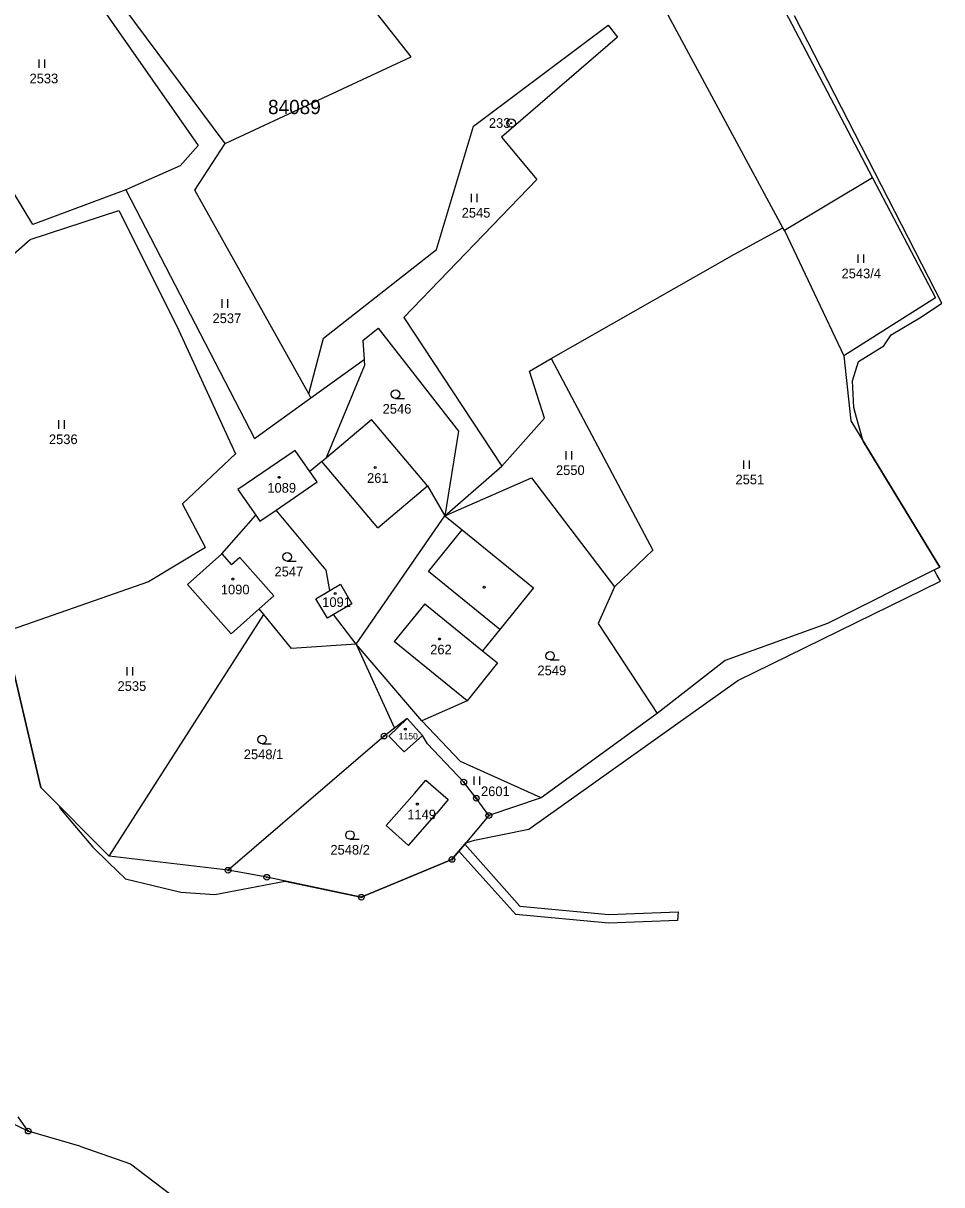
# Model space of a CAD drawing. Extents: x -439246 to -433691, y -1130252 to -1121148.
# Drawn here: x -435189.6 to -435027.8, y -1128754.5 to -1128550 of the extents above; entities that cross this region are included whole.
import ezdxf

# ---------------------------------------------------------------- set-up
doc = ezdxf.new("R2010")
doc.units = 0
for name, color, linetype in [('Vrstva 1', 7, 'Continuous'), ('Vrstva 17', 7, 'Continuous'), ('Vrstva 18', 7, 'Continuous'), ('Vrstva 19', 7, 'Continuous'), ('Vrstva 24', 7, 'Continuous'), ('Vrstva 25', 7, 'Continuous'), ('Vrstva 3', 7, 'Continuous'), ('Vrstva 30', 7, 'Continuous'), ('Vrstva 37', 7, 'Continuous'), ('Vrstva 4', 7, 'Continuous'), ('Vrstva 52', 7, 'Continuous'), ('Vrstva 53', 7, 'Continuous')]:
    doc.layers.add(name, color=color, linetype=linetype)

msp = doc.modelspace()

# ---------------------------------------------------------------- linework, layer by layer
at = {"layer": 'Vrstva 1'}
for p, q in [((-435188.75, -1128745.07), (-435219.98, -1128730.13)), ((-435188.75, -1128745.07), (-435190.51, -1128742.53)), ((-435179.64, -1128747.7), (-435188.75, -1128745.07))]:
    msp.add_line(p, q, dxfattribs=at)
for points in [[(-435121.29, -1128555.9), (-435162.2, -1128503.89)], [(-435154.08, -1128571.15), (-435181.76, -1128533.88)], [(-435055.79, -1128586.01), (-435083.26, -1128534.96)], [(-435182.52, -1128537.48), (-435158.8, -1128571.51)], [(-435055.43, -1128547.75), (-435039.99, -1128577.17)], [(-435110.32, -1128568.09), (-435086.56, -1128550.3)], [(-435086.56, -1128550.3), (-435084.96, -1128552.44)], [(-435084.96, -1128552.44), (-435105.37, -1128570.04)], [(-435154.08, -1128571.15), (-435121.29, -1128555.9)], [(-435116.84, -1128589.81), (-435110.32, -1128568.09)], [(-435159.41, -1128579.34), (-435154.08, -1128571.15)], [(-435105.37, -1128570.04), (-435099.13, -1128577.5)], [(-435158.8, -1128571.51), (-435161.97, -1128575.08)], [(-435161.97, -1128575.08), (-435171.57, -1128579.3)], [(-435099.13, -1128577.5), (-435122.59, -1128601.79)], [(-435039.99, -1128577.17), (-435055.5, -1128586.47)], [(-435039.99, -1128577.17), (-435028.89, -1128598.33)], [(-435171.57, -1128579.3), (-435187.91, -1128585.41)], [(-435171.57, -1128579.3), (-435148.89, -1128623.08)], [(-435139.3, -1128615.25), (-435159.41, -1128579.34)], [(-435187.91, -1128585.41), (-435191.33, -1128579.77)], [(-435188.4, -1128588.06), (-435172.77, -1128582.94)], [(-435172.77, -1128582.94), (-435162.55, -1128603.32)], [(-435064.33, -1128590.6), (-435055.79, -1128586.01)], [(-435055.5, -1128586.47), (-435055.79, -1128586.01)], [(-435055.5, -1128586.47), (-435045.06, -1128608.54)], [(-435201.57, -1128599.57), (-435188.4, -1128588.06)], [(-435136.7, -1128605.43), (-435116.84, -1128589.81)], [(-435096.62, -1128609.03), (-435064.33, -1128590.6)], [(-435028.89, -1128598.33), (-435045.06, -1128608.54)], [(-435122.59, -1128601.79), (-435105.3, -1128627.98)], [(-435162.55, -1128603.32), (-435152.24, -1128625.8)], [(-435129.82, -1128605.81), (-435127.1, -1128603.65)], [(-435127.1, -1128603.65), (-435112.97, -1128621.79)], [(-435139.3, -1128615.25), (-435136.7, -1128605.43)], [(-435129.82, -1128605.81), (-435129.56, -1128609.2)], [(-435138.93, -1128615.93), (-435129.56, -1128609.2)], [(-435136.19, -1128626.44), (-435129.48, -1128610.32)], [(-435129.56, -1128609.2), (-435129.48, -1128610.32)], [(-435100.44, -1128611.22), (-435096.62, -1128609.03)], [(-435096.62, -1128609.03), (-435078.72, -1128642.74)], [(-435045.06, -1128608.54), (-435043.83, -1128619.98)], [(-435097.82, -1128619.51), (-435100.44, -1128611.22)], [(-435148.89, -1128623.08), (-435138.93, -1128615.93)], [(-435138.93, -1128615.93), (-435139.3, -1128615.25)], [(-435136.19, -1128626.44), (-435128.26, -1128619.74)], [(-435118.38, -1128631.42), (-435128.26, -1128619.74)], [(-435105.3, -1128627.98), (-435097.82, -1128619.51)], [(-435043.83, -1128619.98), (-435028.13, -1128645.73)], [(-435112.97, -1128621.79), (-435115.38, -1128636.69)], [(-435152.24, -1128625.8), (-435161.56, -1128634.61)], [(-435141.72, -1128625.23), (-435151.8, -1128632.05)], [(-435139.13, -1128628.92), (-435141.72, -1128625.23)], [(-435137.04, -1128627.16), (-435136.19, -1128626.44)], [(-435137.04, -1128627.16), (-435139.13, -1128628.92)], [(-435115.38, -1128636.69), (-435105.3, -1128627.98)], [(-435145.09, -1128635.71), (-435137.85, -1128630.74)], [(-435137.85, -1128630.74), (-435139.13, -1128628.92)], [(-435115.38, -1128636.69), (-435100.11, -1128630.01)], [(-435100.11, -1128630.01), (-435085.46, -1128649.23)], [(-435151.8, -1128632.05), (-435148.67, -1128636.57)], [(-435118.38, -1128631.42), (-435115.38, -1128636.69)], [(-435157.54, -1128642.31), (-435161.56, -1128634.61)], [(-435154.64, -1128643.39), (-435148.67, -1128636.57)], [(-435148.67, -1128636.57), (-435147.92, -1128637.65)], [(-435147.92, -1128637.65), (-435145.09, -1128635.71)], [(-435136.26, -1128646.27), (-435145.09, -1128635.71)], [(-435131, -1128659.29), (-435115.38, -1128636.69)], [(-435115.38, -1128636.69), (-435112.3, -1128639.19)], [(-435112.3, -1128639.19), (-435099.71, -1128649.39)], [(-435157.54, -1128642.31), (-435167.57, -1128648.31)], [(-435078.72, -1128642.74), (-435085.46, -1128649.23)], [(-435154.64, -1128643.39), (-435160.69, -1128648.82)], [(-435154.64, -1128643.39), (-435152.96, -1128645.34)], [(-435151.46, -1128644.05), (-435152.96, -1128645.34)], [(-435145.5, -1128650.8), (-435151.46, -1128644.05)], [(-435135.62, -1128649.87), (-435136.26, -1128646.27)], [(-435028.13, -1128645.73), (-435047.91, -1128655.66)], [(-435167.57, -1128648.31), (-435192.95, -1128657.18)], [(-435160.69, -1128648.82), (-435153, -1128657.47)], [(-435135.62, -1128649.87), (-435133.75, -1128648.75)], [(-435133.75, -1128648.75), (-435131.74, -1128652.18)], [(-435148.07, -1128653.09), (-435145.5, -1128650.8)], [(-435138.08, -1128651.35), (-435135.62, -1128649.87)], [(-435099.71, -1128649.39), (-435105.65, -1128656.72)], [(-435085.46, -1128649.23), (-435088.35, -1128655.66)], [(-435153, -1128657.47), (-435148.07, -1128653.09)], [(-435147.26, -1128654.08), (-435148.07, -1128653.09)], [(-435136.05, -1128654.76), (-435138.08, -1128651.35)], [(-435131.74, -1128652.18), (-435134.94, -1128654.1)], [(-435174.49, -1128696.66), (-435147.26, -1128654.08)], [(-435142.35, -1128660.05), (-435147.26, -1128654.08)], [(-435134.94, -1128654.1), (-435136.05, -1128654.76)], [(-435131, -1128659.29), (-435134.94, -1128654.1)], [(-435186.55, -1128684.53), (-435192.95, -1128657.18)], [(-435105.65, -1128656.72), (-435108.7, -1128660.47)], [(-435088.35, -1128655.66), (-435077.97, -1128671.55)], [(-435047.91, -1128655.66), (-435065.97, -1128662.17)], [(-435131, -1128659.29), (-435142.35, -1128660.05)], [(-435119.38, -1128672.81), (-435131, -1128659.29)], [(-435131, -1128659.29), (-435124.22, -1128674.11)], [(-435108.7, -1128660.47), (-435106.05, -1128662.62)], [(-435106.05, -1128662.62), (-435111.44, -1128669.27)], [(-435065.97, -1128662.17), (-435077.97, -1128671.55)], [(-435111.44, -1128669.27), (-435119.38, -1128672.81)], [(-435077.97, -1128671.55), (-435098.39, -1128686.39)], [(-435121.97, -1128672.41), (-435125.23, -1128675.5)], [(-435121.97, -1128672.41), (-435124.22, -1128674.11)], [(-435119.29, -1128675.37), (-435121.97, -1128672.41)], [(-435112.57, -1128679.99), (-435119.38, -1128672.81)], [(-435126.06, -1128675.5), (-435153.54, -1128699.13)], [(-435124.22, -1128674.11), (-435126.06, -1128675.5)], [(-435125.23, -1128675.5), (-435122.54, -1128678.27)], [(-435122.54, -1128678.27), (-435119.29, -1128675.37)], [(-435118.39, -1128676.87), (-435119.29, -1128675.37)], [(-435112.02, -1128683.6), (-435118.39, -1128676.87)], [(-435098.39, -1128686.39), (-435112.57, -1128679.99)], [(-435120.72, -1128685.63), (-435118.69, -1128683.26)], [(-435118.69, -1128683.26), (-435114.75, -1128686.68)], [(-435109.81, -1128686.44), (-435112.02, -1128683.6)], [(-435174.49, -1128696.66), (-435186.55, -1128684.53)], [(-435120.72, -1128685.63), (-435125.68, -1128691.26)], [(-435114.75, -1128686.68), (-435116.75, -1128689.06)], [(-435107.6, -1128689.49), (-435109.81, -1128686.44)], [(-435098.39, -1128686.39), (-435107.6, -1128689.49)], [(-435121.74, -1128694.77), (-435116.75, -1128689.06)], [(-435107.6, -1128689.49), (-435111.85, -1128694.56)], [(-435125.68, -1128691.26), (-435121.74, -1128694.77)], [(-435112.86, -1128695.76), (-435114.09, -1128697.23)], [(-435111.85, -1128694.56), (-435112.86, -1128695.76)], [(-435153.54, -1128699.13), (-435174.49, -1128696.66)], [(-435114.09, -1128697.23), (-435130.07, -1128703.87)], [(-435146.72, -1128700.36), (-435153.54, -1128699.13)], [(-435130.07, -1128703.87), (-435146.72, -1128700.36)], [(-435179.64, -1128747.7), (-435170.71, -1128750.83)], [(-435170.71, -1128750.83), (-435154.3, -1128763.35)]]:
    msp.add_lwpolyline(points, dxfattribs=at)
at = {"layer": 'Vrstva 24'}
for centre, radius in [((-435103.67, -1128567.53), 0.75), ((-435103.67, -1128567.53), 0.1), ((-435126.06, -1128675.5), 0.5), ((-435126.06, -1128675.5), 0.1), ((-435112.02, -1128683.6), 0.5), ((-435112.02, -1128683.6), 0.1), ((-435109.81, -1128686.44), 0.5), ((-435109.81, -1128686.44), 0.1), ((-435107.6, -1128689.49), 0.5), ((-435107.6, -1128689.49), 0.1), ((-435114.09, -1128697.23), 0.5), ((-435114.09, -1128697.23), 0.1), ((-435153.54, -1128699.13), 0.5), ((-435153.54, -1128699.13), 0.1), ((-435146.72, -1128700.36), 0.5), ((-435146.72, -1128700.36), 0.1), ((-435130.07, -1128703.87), 0.5), ((-435130.07, -1128703.87), 0.1), ((-435188.75, -1128745.07), 0.5), ((-435188.75, -1128745.07), 0.1)]:
    msp.add_circle(centre, radius, dxfattribs=at)
at = {"layer": 'Vrstva 25'}
for p, q in [((-435186.82, -1128557.83), (-435186.82, -1128556.33)), ((-435185.82, -1128557.83), (-435185.82, -1128556.33)), ((-435110.67, -1128581.48), (-435110.67, -1128579.98)), ((-435109.67, -1128581.48), (-435109.67, -1128579.98)), ((-435042.51, -1128592.17), (-435042.51, -1128590.67)), ((-435041.51, -1128592.17), (-435041.51, -1128590.67)), ((-435154.57, -1128600.07), (-435154.57, -1128598.57)), ((-435153.57, -1128600.07), (-435153.57, -1128598.57)), ((-435124.05, -1128616.02), (-435122.45, -1128616.02)), ((-435183.35, -1128621.38), (-435183.35, -1128619.88)), ((-435182.35, -1128621.38), (-435182.35, -1128619.88)), ((-435093.99, -1128626.81), (-435093.99, -1128625.31)), ((-435092.99, -1128626.81), (-435092.99, -1128625.31)), ((-435062.66, -1128628.46), (-435062.66, -1128626.96)), ((-435061.66, -1128628.46), (-435061.66, -1128626.96)), ((-435143.14, -1128644.68), (-435141.54, -1128644.68)), ((-435171.31, -1128664.84), (-435171.31, -1128663.34)), ((-435170.31, -1128664.84), (-435170.31, -1128663.34)), ((-435096.81, -1128662.09), (-435095.21, -1128662.09)), ((-435147.55, -1128676.86), (-435145.95, -1128676.86)), ((-435110.21, -1128684.1), (-435110.21, -1128682.6)), ((-435109.21, -1128684.1), (-435109.21, -1128682.6)), ((-435132.06, -1128693.67), (-435130.46, -1128693.67))]:
    msp.add_line(p, q, dxfattribs=at)
for centre, radius in [((-435124.05, -1128615.27), 0.75), ((-435127.62, -1128628.2), 0.175), ((-435144.56, -1128629.93), 0.175), ((-435143.14, -1128643.93), 0.75), ((-435152.68, -1128647.84), 0.175), ((-435108.43, -1128649.3), 0.175), ((-435134.68, -1128650.39), 0.175), ((-435116.27, -1128658.4), 0.175), ((-435096.81, -1128661.34), 0.75), ((-435147.55, -1128676.11), 0.75), ((-435122.31, -1128674.26), 0.175), ((-435120.19, -1128687.46), 0.175), ((-435132.06, -1128692.92), 0.75)]:
    msp.add_circle(centre, radius, dxfattribs=at)
at = {"layer": 'Vrstva 3'}
for points in [[(-435136.19, -1128626.44), (-435128.26, -1128619.74)], [(-435118.38, -1128631.42), (-435128.26, -1128619.74)], [(-435141.72, -1128625.23), (-435151.8, -1128632.05)], [(-435139.13, -1128628.92), (-435141.72, -1128625.23)], [(-435137.04, -1128627.16), (-435136.19, -1128626.44)], [(-435127.16, -1128638.84), (-435137.04, -1128627.16)], [(-435145.09, -1128635.71), (-435137.85, -1128630.74)], [(-435137.85, -1128630.74), (-435139.13, -1128628.92)], [(-435151.8, -1128632.05), (-435148.67, -1128636.57)], [(-435127.16, -1128638.84), (-435118.38, -1128631.42)], [(-435148.67, -1128636.57), (-435147.92, -1128637.65)], [(-435147.92, -1128637.65), (-435145.09, -1128635.71)], [(-435154.64, -1128643.39), (-435160.69, -1128648.82)], [(-435154.64, -1128643.39), (-435152.96, -1128645.34)], [(-435151.46, -1128644.05), (-435152.96, -1128645.34)], [(-435145.5, -1128650.8), (-435151.46, -1128644.05)], [(-435160.69, -1128648.82), (-435153, -1128657.47)], [(-435135.62, -1128649.87), (-435133.75, -1128648.75)], [(-435133.75, -1128648.75), (-435131.74, -1128652.18)], [(-435148.07, -1128653.09), (-435145.5, -1128650.8)], [(-435138.08, -1128651.35), (-435135.62, -1128649.87)], [(-435153, -1128657.47), (-435148.07, -1128653.09)], [(-435136.05, -1128654.76), (-435138.08, -1128651.35)], [(-435131.74, -1128652.18), (-435134.94, -1128654.1)], [(-435118.87, -1128652.22), (-435124.26, -1128658.87)], [(-435118.87, -1128652.22), (-435108.7, -1128660.47)], [(-435134.94, -1128654.1), (-435136.05, -1128654.76)], [(-435111.44, -1128669.27), (-435124.26, -1128658.87)], [(-435108.7, -1128660.47), (-435106.05, -1128662.62)], [(-435106.05, -1128662.62), (-435111.44, -1128669.27)], [(-435121.97, -1128672.41), (-435125.23, -1128675.5)], [(-435119.29, -1128675.37), (-435121.97, -1128672.41)], [(-435125.23, -1128675.5), (-435122.54, -1128678.27)], [(-435122.54, -1128678.27), (-435119.29, -1128675.37)], [(-435120.72, -1128685.63), (-435118.69, -1128683.26)], [(-435118.69, -1128683.26), (-435114.75, -1128686.68)], [(-435120.72, -1128685.63), (-435125.68, -1128691.26)], [(-435114.75, -1128686.68), (-435116.75, -1128689.06)], [(-435121.74, -1128694.77), (-435116.75, -1128689.06)], [(-435125.68, -1128691.26), (-435121.74, -1128694.77)]]:
    msp.add_lwpolyline(points, dxfattribs=at)
at = {"layer": 'Vrstva 30'}
msp.add_lwpolyline([(-435111.85, -1128694.56), (-435102.14, -1128705.46), (-435086.44, -1128706.93), (-435074.25, -1128706.44), (-435074.38, -1128707.95), (-435086.48, -1128708.43), (-435102.85, -1128706.9), (-435112.86, -1128695.76), (-435111.85, -1128694.56)], dxfattribs=at)
at = {"layer": 'Vrstva 37'}
for centre in [(-435127.62, -1128628.2), (-435144.56, -1128629.93), (-435152.68, -1128647.84), (-435134.68, -1128650.39), (-435116.27, -1128658.4), (-435122.31, -1128674.26), (-435120.19, -1128687.46)]:
    msp.add_circle(centre, 0.175, dxfattribs=at)
at = {"layer": 'Vrstva 4'}
for points in [[(-435127.16, -1128638.84), (-435137.04, -1128627.16)], [(-435127.16, -1128638.84), (-435118.38, -1128631.42)], [(-435118.24, -1128646.52), (-435112.3, -1128639.19)], [(-435105.65, -1128656.72), (-435118.24, -1128646.52)], [(-435118.87, -1128652.22), (-435124.26, -1128658.87)], [(-435118.87, -1128652.22), (-435108.7, -1128660.47)], [(-435111.44, -1128669.27), (-435124.26, -1128658.87)]]:
    msp.add_lwpolyline(points, dxfattribs=at)
at = {"layer": 'Vrstva 52'}
msp.add_lwpolyline([(-435192.95, -1128657.18), (-435186.55, -1128684.53), (-435183.32, -1128687.78), (-435183.13, -1128688.28), (-435180.26, -1128691.68), (-435177.39, -1128695.09), (-435174.57, -1128697.8), (-435171.64, -1128700.62), (-435161.85, -1128702.96), (-435155.89, -1128703.39), (-435143.55, -1128701.03), (-435130.07, -1128703.87), (-435114.09, -1128697.23), (-435112.86, -1128695.76), (-435111.85, -1128694.56), (-435111.65, -1128694.32), (-435110.14, -1128693.81), (-435100.56, -1128691.9), (-435063.74, -1128665.72), (-435028.05, -1128648.22), (-435028.59, -1128647.24), (-435029.15, -1128646.24), (-435028.13, -1128645.73), (-435041.63, -1128623.58), (-435042.81, -1128619.39), (-435043.31, -1128617.62), (-435043.52, -1128612.94), (-435042.46, -1128609.54), (-435037.99, -1128606.77), (-435036.71, -1128604.85), (-435031.39, -1128601.66), (-435027.8, -1128599.24), (-435053.76, -1128548.66)], dxfattribs=at)

# ---------------------------------------------------------------- texts
at = {"layer": 'Vrstva 17'}
msp.add_text('233', height=1.7, dxfattribs=at).set_placement((-435107.59, -1128568.38))
at = {"layer": 'Vrstva 18'}
for s, p in [('2533', (-435188.52, -1128560.53)), ('2545', (-435112.38, -1128584.18)), ('2543/4', (-435045.46, -1128594.87)), ('2537', (-435156.28, -1128602.77)), ('2546', (-435126.31, -1128618.72)), ('2536', (-435185.1, -1128624.08)), ('2550', (-435095.77, -1128629.51)), ('2551', (-435064.14, -1128631.16)), ('2547', (-435145.36, -1128647.38)), ('2549', (-435099.03, -1128664.78)), ('2535', (-435173.01, -1128667.54)), ('2548/1', (-435150.77, -1128679.56)), ('2601', (-435108.98, -1128686.07)), ('2548/2', (-435135.51, -1128696.37))]:
    msp.add_text(s, height=1.7, dxfattribs=at).set_placement(p)
at = {"layer": 'Vrstva 19'}
for s, height, p in [('261', 1.7, (-435129.06, -1128630.9)), ('1089', 1.7, (-435146.62, -1128632.63)), ('1090', 1.7, (-435154.81, -1128650.54)), ('1091', 1.7, (-435136.95, -1128652.75)), ('262', 1.7, (-435117.93, -1128661.1)), ('1150', 1.14, (-435123.49, -1128676.09)), ('1149', 1.7, (-435121.97, -1128690.16))]:
    msp.add_text(s, height=height, dxfattribs=at).set_placement(p)
at = {"layer": 'Vrstva 53'}
msp.add_text('84089', height=2.5, dxfattribs=at).set_placement((-435146.5, -1128565.96))

doc.saveas('drawing.dxf')
